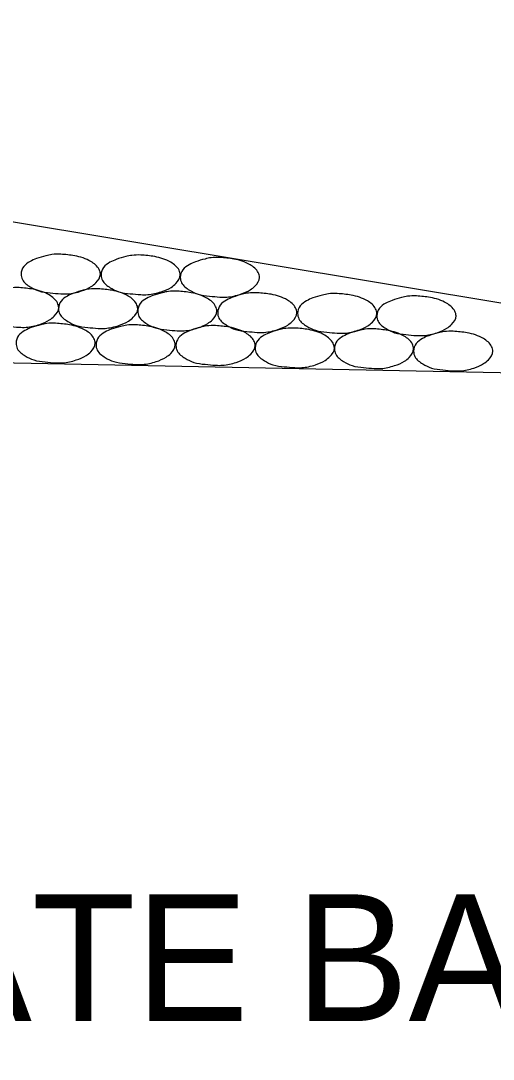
# Model space of a CAD drawing. Extents: x 60325 to 61047, y 53669 to 53767.
# Drawn here: x 60394.031 to 60395.895, y 53685.58 to 53689.675 of the extents above; entities that cross this region are included whole.
import ezdxf

# ---------------------------------------------------------------- set-up
doc = ezdxf.new("R2010")
doc.units = 0
doc.layers.add('R_Border Prem', color=7, linetype='Continuous')

msp = doc.modelspace()

# ---------------------------------------------------------------- linework, layer by layer
at = {"layer": 'R_Border Prem'}
for p in [(60389.2467, 53689.6751), (60355.2467, 53689.1017)]:
    msp.add_line(p, (60397.7927, 53688.2507), dxfattribs=at)
for points in [[(60394.189, 53688.7544), (60394.244, 53688.7482), (60394.3078, 53688.7257), (60394.3403, 53688.6944), (60394.3453, 53688.6757), (60394.3278, 53688.6419), (60394.309, 53688.6269), (60394.2703, 53688.6094), (60394.2165, 53688.5982), (60394.189, 53688.5982), (60394.1478, 53688.6019), (60394.1028, 53688.6094), (60394.069, 53688.6257), (60394.0378, 53688.6544), (60394.0328, 53688.6757), (60394.0428, 53688.7057), (60394.0678, 53688.7257), (60394.0928, 53688.7369), (60394.1303, 53688.7482), (60394.154, 53688.7532), (60394.189, 53688.7544)], [(60394.5045, 53688.7513), (60394.5595, 53688.745), (60394.6232, 53688.7225), (60394.6557, 53688.6913), (60394.6607, 53688.6725), (60394.6432, 53688.6388), (60394.6245, 53688.6238), (60394.5857, 53688.6063), (60394.532, 53688.595), (60394.5045, 53688.595), (60394.4632, 53688.5988), (60394.4182, 53688.6063), (60394.3845, 53688.6225), (60394.3532, 53688.6513), (60394.3482, 53688.6725), (60394.3582, 53688.7025), (60394.3832, 53688.7225), (60394.4082, 53688.7338), (60394.4457, 53688.745), (60394.4695, 53688.75), (60394.5045, 53688.7513)], [(60394.8168, 53688.7418), (60394.8718, 53688.7355), (60394.9356, 53688.713), (60394.9681, 53688.6818), (60394.9731, 53688.663), (60394.9556, 53688.6293), (60394.9368, 53688.6143), (60394.8981, 53688.5968), (60394.8443, 53688.5855), (60394.8168, 53688.5855), (60394.7756, 53688.5893), (60394.7306, 53688.5968), (60394.6968, 53688.613), (60394.6656, 53688.6418), (60394.6606, 53688.663), (60394.6706, 53688.693), (60394.6956, 53688.713), (60394.7206, 53688.7243), (60394.7581, 53688.7355), (60394.7818, 53688.7405), (60394.8168, 53688.7418)], [(60394.0247, 53688.6226), (60394.0797, 53688.6164), (60394.1435, 53688.5939), (60394.176, 53688.5626), (60394.181, 53688.5439), (60394.1635, 53688.5101), (60394.1447, 53688.4951), (60394.106, 53688.4776), (60394.0522, 53688.4664), (60394.0247, 53688.4664), (60393.9835, 53688.4701), (60393.9385, 53688.4776), (60393.9047, 53688.4939), (60393.8735, 53688.5226), (60393.8685, 53688.5439), (60393.8785, 53688.5739), (60393.9035, 53688.5939), (60393.9285, 53688.6051), (60393.966, 53688.6164), (60393.9897, 53688.6214), (60394.0247, 53688.6226)], [(60394.3364, 53688.6183), (60394.3914, 53688.6121), (60394.4552, 53688.5896), (60394.4877, 53688.5583), (60394.4927, 53688.5396), (60394.4752, 53688.5058), (60394.4564, 53688.4908), (60394.4177, 53688.4733), (60394.3639, 53688.4621), (60394.3364, 53688.4621), (60394.2952, 53688.4658), (60394.2502, 53688.4733), (60394.2164, 53688.4896), (60394.1852, 53688.5183), (60394.1802, 53688.5396), (60394.1902, 53688.5696), (60394.2152, 53688.5896), (60394.2402, 53688.6008), (60394.2777, 53688.6121), (60394.3014, 53688.6171), (60394.3364, 53688.6183)], [(60394.6487, 53688.6088), (60394.7037, 53688.6026), (60394.7675, 53688.5801), (60394.8, 53688.5488), (60394.805, 53688.5301), (60394.7875, 53688.4963), (60394.7687, 53688.4813), (60394.73, 53688.4638), (60394.6762, 53688.4526), (60394.6487, 53688.4526), (60394.6075, 53688.4563), (60394.5625, 53688.4638), (60394.5287, 53688.4801), (60394.4975, 53688.5088), (60394.4925, 53688.5301), (60394.5025, 53688.5601), (60394.5275, 53688.5801), (60394.5525, 53688.5913), (60394.59, 53688.6026), (60394.6137, 53688.6076), (60394.6487, 53688.6088)], [(60394.9642, 53688.6025), (60395.0192, 53688.5963), (60395.083, 53688.5738), (60395.1155, 53688.5425), (60395.1205, 53688.5238), (60395.103, 53688.49), (60395.0842, 53688.475), (60395.0455, 53688.4575), (60394.9917, 53688.4463), (60394.9642, 53688.4463), (60394.923, 53688.45), (60394.878, 53688.4575), (60394.8442, 53688.4738), (60394.813, 53688.5025), (60394.808, 53688.5238), (60394.818, 53688.5538), (60394.843, 53688.5738), (60394.868, 53688.585), (60394.9055, 53688.5963), (60394.9292, 53688.6013), (60394.9642, 53688.6025)], [(60395.2797, 53688.5994), (60395.3347, 53688.5931), (60395.3984, 53688.5706), (60395.4309, 53688.5394), (60395.4359, 53688.5206), (60395.4184, 53688.4869), (60395.3997, 53688.4719), (60395.3609, 53688.4544), (60395.3072, 53688.4431), (60395.2797, 53688.4431), (60395.2384, 53688.4469), (60395.1934, 53688.4544), (60395.1597, 53688.4706), (60395.1284, 53688.4994), (60395.1234, 53688.5206), (60395.1334, 53688.5506), (60395.1584, 53688.5706), (60395.1834, 53688.5819), (60395.2209, 53688.5931), (60395.2447, 53688.5981), (60395.2797, 53688.5994)], [(60395.592, 53688.5899), (60395.647, 53688.5837), (60395.7108, 53688.5612), (60395.7433, 53688.5299), (60395.7483, 53688.5112), (60395.7308, 53688.4774), (60395.712, 53688.4624), (60395.6733, 53688.4449), (60395.6195, 53688.4337), (60395.592, 53688.4337), (60395.5508, 53688.4374), (60395.5058, 53688.4449), (60395.472, 53688.4612), (60395.4408, 53688.4899), (60395.4358, 53688.5112), (60395.4458, 53688.5412), (60395.4708, 53688.5612), (60395.4958, 53688.5724), (60395.5333, 53688.5837), (60395.557, 53688.5887), (60395.592, 53688.5899)], [(60394.1689, 53688.4823), (60394.2239, 53688.476), (60394.2876, 53688.4535), (60394.3201, 53688.4223), (60394.3251, 53688.4035), (60394.3076, 53688.3698), (60394.2889, 53688.3548), (60394.2501, 53688.3373), (60394.1964, 53688.326), (60394.1689, 53688.326), (60394.1276, 53688.3298), (60394.0826, 53688.3373), (60394.0489, 53688.3535), (60394.0176, 53688.3823), (60394.0126, 53688.4035), (60394.0226, 53688.4335), (60394.0476, 53688.4535), (60394.0726, 53688.4648), (60394.1101, 53688.476), (60394.1339, 53688.481), (60394.1689, 53688.4823)], [(60394.4843, 53688.476), (60394.5393, 53688.4697), (60394.6031, 53688.4472), (60394.6356, 53688.416), (60394.6406, 53688.3972), (60394.6231, 53688.3635), (60394.6043, 53688.3485), (60394.5656, 53688.331), (60394.5118, 53688.3197), (60394.4843, 53688.3197), (60394.4431, 53688.3235), (60394.3981, 53688.331), (60394.3643, 53688.3472), (60394.3331, 53688.376), (60394.3281, 53688.3972), (60394.3381, 53688.4272), (60394.3631, 53688.4472), (60394.3881, 53688.4585), (60394.4256, 53688.4697), (60394.4493, 53688.4747), (60394.4843, 53688.476)], [(60394.7998, 53688.4728), (60394.8548, 53688.4666), (60394.9186, 53688.4441), (60394.9511, 53688.4128), (60394.9561, 53688.3941), (60394.9386, 53688.3603), (60394.9198, 53688.3453), (60394.8811, 53688.3278), (60394.8273, 53688.3166), (60394.7998, 53688.3166), (60394.7586, 53688.3203), (60394.7136, 53688.3278), (60394.6798, 53688.3441), (60394.6486, 53688.3728), (60394.6436, 53688.3941), (60394.6536, 53688.4241), (60394.6786, 53688.4441), (60394.7036, 53688.4553), (60394.7411, 53688.4666), (60394.7648, 53688.4716), (60394.7998, 53688.4728)], [(60395.1121, 53688.4633), (60395.1671, 53688.4571), (60395.2309, 53688.4346), (60395.2634, 53688.4033), (60395.2684, 53688.3846), (60395.2509, 53688.3508), (60395.2321, 53688.3358), (60395.1934, 53688.3183), (60395.1396, 53688.3071), (60395.1121, 53688.3071), (60395.0709, 53688.3108), (60395.0259, 53688.3183), (60394.9921, 53688.3346), (60394.9609, 53688.3633), (60394.9559, 53688.3846), (60394.9659, 53688.4146), (60394.9909, 53688.4346), (60395.0159, 53688.4458), (60395.0534, 53688.4571), (60395.0771, 53688.4621), (60395.1121, 53688.4633)], [(60395.4249, 53688.4601), (60395.4799, 53688.4538), (60395.5436, 53688.4313), (60395.5761, 53688.4001), (60395.5811, 53688.3813), (60395.5636, 53688.3476), (60395.5449, 53688.3326), (60395.5061, 53688.3151), (60395.4524, 53688.3038), (60395.4249, 53688.3038), (60395.3836, 53688.3076), (60395.3386, 53688.3151), (60395.3049, 53688.3313), (60395.2736, 53688.3601), (60395.2686, 53688.3813), (60395.2786, 53688.4113), (60395.3036, 53688.4313), (60395.3286, 53688.4426), (60395.3661, 53688.4538), (60395.3899, 53688.4588), (60395.4249, 53688.4601)], [(60395.7372, 53688.4506), (60395.7922, 53688.4444), (60395.856, 53688.4219), (60395.8885, 53688.3906), (60395.8935, 53688.3719), (60395.876, 53688.3381), (60395.8572, 53688.3231), (60395.8185, 53688.3056), (60395.7647, 53688.2944), (60395.7372, 53688.2944), (60395.696, 53688.2981), (60395.651, 53688.3056), (60395.6172, 53688.3219), (60395.586, 53688.3506), (60395.581, 53688.3719), (60395.591, 53688.4019), (60395.616, 53688.4219), (60395.641, 53688.4331), (60395.6785, 53688.4444), (60395.7022, 53688.4494), (60395.7372, 53688.4506)]]:
    msp.add_spline(points, degree=3, dxfattribs=at)

# ---------------------------------------------------------------- texts
msp.add_text('AGGREGATE BASE COURSE (CL. 7)', height=0.5, dxfattribs=at).set_placement((60390.6941, 53685.7302))

doc.saveas('drawing.dxf')
